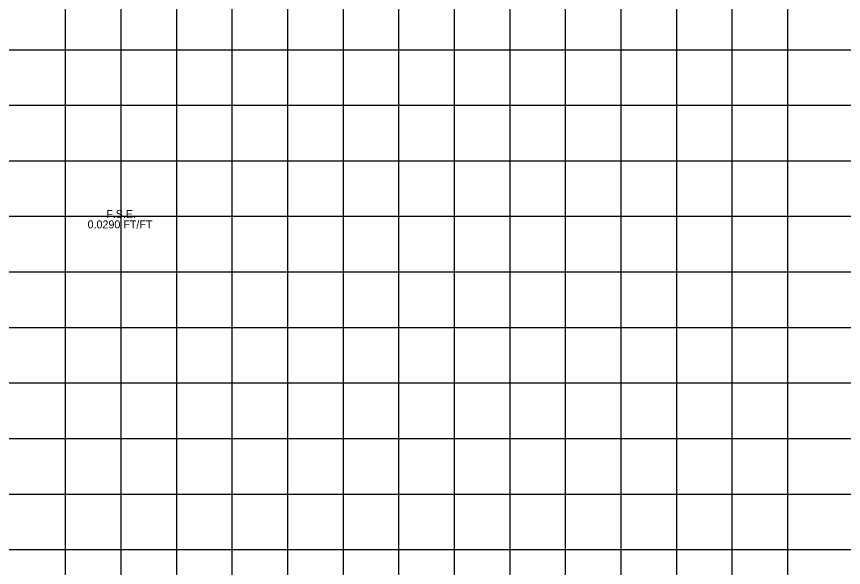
# Model space of a CAD drawing. Extents: x -7164 to 2214450, y -19642 to 253469.
# Drawn here: x 9556 to 10300, y -2516 to -2020 of the extents above; entities that cross this region are included whole.
import ezdxf

# ---------------------------------------------------------------- set-up
doc = ezdxf.new("R2010")
doc.units = 0
doc.layers.add('DESIGN - PROFILE - Proposed Curve Text', color=7, linetype='Continuous')
doc.layers.add('DESIGN - SHEET - Light Grid', color=7, linetype='Continuous')

msp = doc.modelspace()

# ---------------------------------------------------------------- linework, layer by layer
at = {"layer": 'DESIGN - PROFILE - Proposed Curve Text'}
for p, q in [((9000, -2200), (10300, -2200)), ((9000, -2200), (10300, -2200)), ((9012.56, -2200), (10287.88, -2200)), ((9012.56, -2200), (10287.88, -2200))]:
    msp.add_line(p, q, dxfattribs=at)
at = {"layer": 'DESIGN - SHEET - Light Grid'}
for p, q in [((9600, -3000), (9600, -1000)), ((9600, -3000), (9600, -1000)), ((9650, -3000), (9650, -1000)), ((9650, -3000), (9650, -1000)), ((9700, -3000), (9700, -1000)), ((9700, -3000), (9700, -1000)), ((9750, -3000), (9750, -1000)), ((9750, -3000), (9750, -1000)), ((9800, -3000), (9800, -1000)), ((9800, -3000), (9800, -1000)), ((9850, -3000), (9850, -1000)), ((9850, -3000), (9850, -1000)), ((9900, -3000), (9900, -1000)), ((9900, -3000), (9900, -1000)), ((9950, -3000), (9950, -1000)), ((9950, -3000), (9950, -1000)), ((10000, -3000), (10000, -1000)), ((10000, -3000), (10000, -1000)), ((10050, -3000), (10050, -1000)), ((10050, -3000), (10050, -1000)), ((10100, -3000), (10100, -1000)), ((10100, -3000), (10100, -1000)), ((10150, -3000), (10150, -1000)), ((10150, -3000), (10150, -1000)), ((10200, -3000), (10200, -1000)), ((10200, -3000), (10200, -1000)), ((10250, -3000), (10250, -1000)), ((10250, -3000), (10250, -1000)), ((0, -2050), (12400, -2050)), ((0, -2050), (12400, -2050)), ((0, -2100), (12400, -2100)), ((0, -2100), (12400, -2100)), ((0, -2150), (12400, -2150)), ((0, -2150), (12400, -2150)), ((0, -2200), (12400, -2200)), ((0, -2200), (12400, -2200)), ((0, -2250), (12400, -2250)), ((0, -2250), (12400, -2250)), ((0, -2300), (12400, -2300)), ((0, -2300), (12400, -2300)), ((0, -2350), (12400, -2350)), ((0, -2350), (12400, -2350)), ((0, -2400), (12400, -2400)), ((0, -2400), (12400, -2400)), ((0, -2450), (12400, -2450)), ((0, -2450), (12400, -2450)), ((0, -2500), (12400, -2500)), ((0, -2500), (12400, -2500))]:
    msp.add_line(p, q, dxfattribs=at)

# ---------------------------------------------------------------- texts
at = {"layer": 'DESIGN - PROFILE - Proposed Curve Text'}
for s, p in [('F.S.E.', (9636.68, -2201.56)), ('0.0290 FT/FT', (9619.85, -2210.88))]:
    msp.add_text(s, height=7.2, dxfattribs=at).set_placement(p)
for s, p in [('F.S.E.', (9636.68, -2201.56)), ('0.0290 FT/FT', (9619.85, -2210.88))]:
    msp.add_text(s, height=7.2, rotation=360, dxfattribs=at).set_placement(p)

doc.saveas('drawing.dxf')
